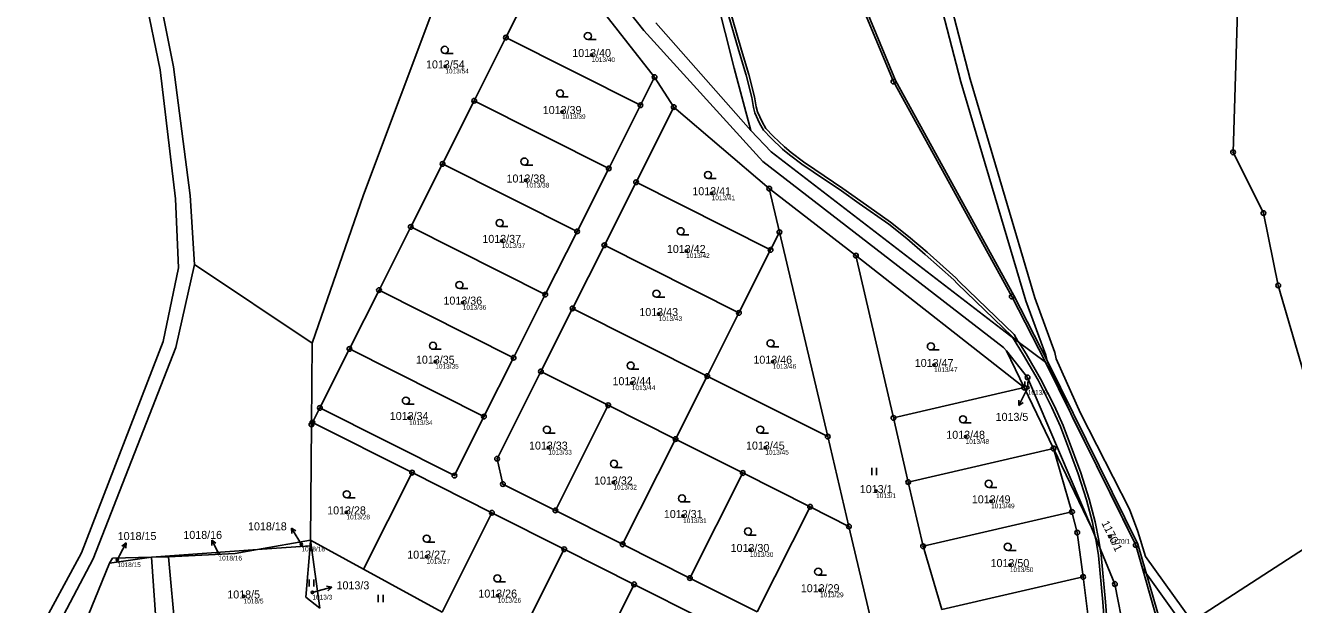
# Model space of a CAD drawing. Extents: x -869390 to -864576, y -1040967 to -1036941.
# Drawn here: x -868070.1 to -867800.6, y -1038711.1 to -1038588 of the extents above; entities that cross this region are included whole.
import ezdxf

# ---------------------------------------------------------------- set-up
doc = ezdxf.new("R2010")
doc.units = 0
for name, color, linetype in [('Definiční body', 7, 'Continuous'), ('Hranice parcel', 7, 'Continuous'), ('Parcelní čísla', 7, 'Continuous'), ('Pop  PČ popisy', 7, 'Continuous'), ('Vnitřní kresba', 7, 'Continuous'), ('Věcná břemena k části', 7, 'Continuous'), ('Značky bodu BP', 7, 'Continuous'), ('Značky kultur', 7, 'Continuous')]:
    doc.layers.add(name, color=color, linetype=linetype)

msp = doc.modelspace()

# ---------------------------------------------------------------- linework, layer by layer
at = {"layer": 'Definiční body'}
for centre in [(-867949.79, -1038594.33), (-867980.86, -1038596.76), (-867956.06, -1038606.45), (-867963.76, -1038620.99), (-867924.28, -1038623.7), (-867968.89, -1038633.82), (-867929.69, -1038635.95), (-867977.16, -1038646.93), (-867935.54, -1038649.35), (-867983, -1038659.47), (-867911.31, -1038659.47), (-867877.03, -1038660.18), (-867941.24, -1038664.03), (-867857.11, -1038665.02), (-867988.56, -1038671.44), (-867870.33, -1038675.43), (-867958.98, -1038677.71), (-867912.88, -1038677.71), (-867945.16, -1038685.13), (-867889.34, -1038686.95), (-867864.91, -1038689.12), (-868001.86, -1038691.47), (-867930.34, -1038692.25), (-868011.42, -1038698.27), (-867839.62, -1038696.65), (-868050.55, -1038701.6), (-868029.04, -1038700.2), (-867984.85, -1038700.88), (-867916.15, -1038699.45), (-867860.92, -1038702.66), (-868023.71, -1038709.33), (-868009.1, -1038708.49), (-867969.74, -1038709.14), (-867901.24, -1038708)]:
    msp.add_circle(centre, 0.25, dxfattribs=at)
at = {"layer": 'Hranice parcel'}
for p, q in [((-867929.27, -1038557.99), (-867919.52, -1038597.16)), ((-867938.67, -1038589.15), (-867962.28, -1038559.26)), ((-867975.82, -1038564.29), (-867998.28, -1038624.06)), ((-867899.48, -1038566.7), (-867885.68, -1038599.97)), ((-867958.23, -1038571.22), (-867967.99, -1038590.65)), ((-867936.4, -1038599.04), (-867958.23, -1038571.22)), ((-868038.63, -1038596.87), (-868041.96, -1038580.21)), ((-868044.89, -1038580.83), (-868041.46, -1038597.47)), ((-867813.51, -1038615.01), (-867812.52, -1038582.52)), ((-867936.16, -1038587.51), (-867915.96, -1038610.35)), ((-867967.99, -1038590.65), (-867974.72, -1038604.06)), ((-867939.41, -1038605.02), (-867967.99, -1038590.65)), ((-867913.42, -1038616.94), (-867938.67, -1038589.15)), ((-868041.46, -1038597.47), (-868038.2, -1038624.87)), ((-868035.08, -1038624.2), (-868038.63, -1038596.87)), ((-867939.41, -1038605.02), (-867936.4, -1038599.04)), ((-867932.32, -1038605.4), (-867936.4, -1038599.04)), ((-867919.52, -1038597.16), (-867915.96, -1038610.35)), ((-867885.68, -1038599.97), (-867860.52, -1038645.64)), ((-867974.72, -1038604.06), (-867981.46, -1038617.46)), ((-867946.14, -1038618.42), (-867974.72, -1038604.06)), ((-867946.14, -1038618.42), (-867939.41, -1038605.02)), ((-867940.34, -1038621.35), (-867932.32, -1038605.4)), ((-867932.32, -1038605.4), (-867912.06, -1038622.7)), ((-867915.96, -1038610.35), (-867911.64, -1038614.91)), ((-867911.64, -1038614.91), (-867859.16, -1038655.23)), ((-867807.07, -1038627.93), (-867813.51, -1038615.01)), ((-867981.46, -1038617.46), (-867988.2, -1038630.86)), ((-867952.88, -1038631.82), (-867981.46, -1038617.46)), ((-867862.25, -1038656.43), (-867913.42, -1038616.94)), ((-867952.88, -1038631.82), (-867946.14, -1038618.42)), ((-867947.08, -1038634.75), (-867940.34, -1038621.35)), ((-867940.34, -1038621.35), (-867911.75, -1038635.72)), ((-867912.06, -1038622.7), (-867909.87, -1038631.98)), ((-867912.06, -1038622.7), (-867893.62, -1038636.95)), ((-868038.2, -1038624.87), (-868037.54, -1038639.54)), ((-868034.12, -1038638.81), (-868035.08, -1038624.2)), ((-867998.28, -1038624.06), (-868009.18, -1038655.54)), ((-867803.92, -1038643.28), (-867807.07, -1038627.93)), ((-867988.2, -1038630.86), (-867994.95, -1038644.26)), ((-867959.62, -1038645.23), (-867988.2, -1038630.86)), ((-867959.62, -1038645.23), (-867952.88, -1038631.82)), ((-867909.87, -1038631.98), (-867911.75, -1038635.72)), ((-867909.87, -1038631.98), (-867899.61, -1038675.39)), ((-867953.81, -1038648.15), (-867947.08, -1038634.75)), ((-867947.08, -1038634.75), (-867918.49, -1038649.12)), ((-867911.75, -1038635.72), (-867918.49, -1038649.12)), ((-868038.14, -1038656.48), (-868034.12, -1038638.81)), ((-868009.18, -1038655.54), (-868034.12, -1038638.81)), ((-867893.62, -1038636.95), (-867885.67, -1038671.4)), ((-867857.88, -1038664.98), (-867893.62, -1038636.95)), ((-868037.54, -1038639.54), (-868040.83, -1038655.16)), ((-867994.95, -1038644.26), (-868001.24, -1038656.76)), ((-867966.36, -1038658.63), (-867994.95, -1038644.26)), ((-867789.36, -1038693.33), (-867803.92, -1038643.28)), ((-867966.36, -1038658.63), (-867959.62, -1038645.23)), ((-867860.52, -1038645.64), (-867853.37, -1038659.56)), ((-867960.55, -1038661.55), (-867953.81, -1038648.15)), ((-867953.81, -1038648.15), (-867925.22, -1038662.52)), ((-867918.49, -1038649.12), (-867925.22, -1038662.52)), ((-868040.83, -1038655.16), (-868058.18, -1038700.1)), ((-868009.3, -1038672.81), (-868009.18, -1038655.54)), ((-867859.16, -1038655.23), (-867853.37, -1038659.56)), ((-868055.67, -1038701.34), (-868038.14, -1038656.48)), ((-868001.24, -1038656.76), (-868007.51, -1038669.28)), ((-867972.65, -1038671.14), (-868001.24, -1038656.76)), ((-867861.64, -1038657.15), (-867862.25, -1038656.43)), ((-867857.17, -1038662.81), (-867861.64, -1038657.15)), ((-867861.64, -1038657.15), (-867857.88, -1038664.98)), ((-867972.65, -1038671.14), (-867966.36, -1038658.63)), ((-867853.37, -1038659.56), (-867834.19, -1038698.42)), ((-867969.87, -1038680.09), (-867960.55, -1038661.55)), ((-867960.55, -1038661.55), (-867946.25, -1038668.73)), ((-867925.22, -1038662.52), (-867931.96, -1038675.92)), ((-867899.61, -1038675.39), (-867925.22, -1038662.52)), ((-867843.59, -1038694.72), (-867857.17, -1038662.81)), ((-867857.88, -1038664.98), (-867885.67, -1038671.4)), ((-867857.88, -1038664.98), (-867851.66, -1038677.91)), ((-867946.25, -1038668.73), (-867957.48, -1038691.07)), ((-867946.25, -1038668.73), (-867931.96, -1038675.92)), ((-868007.51, -1038669.28), (-868009.1, -1038672.4)), ((-868007.51, -1038669.28), (-867978.93, -1038683.65)), ((-867978.93, -1038683.65), (-867972.65, -1038671.14)), ((-867885.67, -1038671.4), (-867882.52, -1038685.04)), ((-868009.48, -1038697.39), (-868009.3, -1038672.81)), ((-868009.1, -1038672.4), (-868009.3, -1038672.81)), ((-868009.1, -1038672.4), (-867987.93, -1038683.04)), ((-867931.96, -1038675.92), (-867943.19, -1038698.26)), ((-867917.66, -1038683.11), (-867931.96, -1038675.92)), ((-867899.61, -1038675.39), (-867895.11, -1038694.45)), ((-867851.66, -1038677.91), (-867882.52, -1038685.04)), ((-867847.73, -1038691.37), (-867851.66, -1038677.91)), ((-867851.66, -1038677.91), (-867843.59, -1038694.72)), ((-867968.63, -1038685.47), (-867969.87, -1038680.09)), ((-867987.93, -1038683.04), (-867998.23, -1038703.53)), ((-867987.93, -1038683.04), (-867970.96, -1038691.57)), ((-867917.66, -1038683.11), (-867928.89, -1038705.44)), ((-867903.37, -1038690.29), (-867917.66, -1038683.11)), ((-867882.52, -1038685.04), (-867879.37, -1038698.68)), ((-867957.48, -1038691.07), (-867968.63, -1038685.47)), ((-867903.37, -1038690.29), (-867914.6, -1038712.63)), ((-867895.11, -1038694.45), (-867903.37, -1038690.29)), ((-867970.96, -1038691.57), (-867981.55, -1038712.64)), ((-867970.96, -1038691.57), (-867955.61, -1038699.29)), ((-867943.19, -1038698.26), (-867957.48, -1038691.07)), ((-867847.73, -1038691.37), (-867879.37, -1038698.68)), ((-867846.6, -1038695.75), (-867847.73, -1038691.37)), ((-867825.87, -1038716.99), (-867789.36, -1038693.33)), ((-867887.61, -1038726.2), (-867895.11, -1038694.45)), ((-867845.36, -1038705.19), (-867846.6, -1038695.75)), ((-867838.62, -1038706.69), (-867843.59, -1038694.72)), ((-868020.79, -1038699.37), (-868009.48, -1038697.39)), ((-868020.79, -1038699.37), (-868009.58, -1038698.56)), ((-868009.58, -1038698.56), (-868010.48, -1038709.51)), ((-868009.48, -1038697.39), (-868009.58, -1038698.56)), ((-868009.48, -1038697.39), (-868007.5, -1038711.83)), ((-868009.48, -1038697.39), (-867998.23, -1038703.53)), ((-867943.19, -1038698.26), (-867928.89, -1038705.44)), ((-867879.37, -1038698.68), (-867875.37, -1038712.12)), ((-867834.19, -1038698.42), (-867829.25, -1038715.54)), ((-868058.18, -1038700.1), (-868070.08, -1038722.11)), ((-868067.39, -1038723.43), (-868055.67, -1038701.34)), ((-868052.18, -1038702.23), (-868043.27, -1038701)), ((-868051.56, -1038701.2), (-868052.18, -1038702.23)), ((-868043.27, -1038701), (-868051.56, -1038701.2)), ((-868043.27, -1038701), (-868020.79, -1038699.37)), ((-868043.27, -1038701), (-868039.65, -1038700.9)), ((-868043.27, -1038701), (-868041.31, -1038728.74)), ((-868039.65, -1038700.9), (-868025.51, -1038700.2)), ((-868039.65, -1038700.9), (-868037.9, -1038720.69)), ((-868025.51, -1038700.2), (-868020.79, -1038699.37)), ((-867955.61, -1038699.29), (-867966.6, -1038721.16)), ((-867955.61, -1038699.29), (-867940.75, -1038706.76)), ((-868052.18, -1038702.23), (-868061.52, -1038725)), ((-867998.23, -1038703.53), (-867981.55, -1038712.64)), ((-867940.75, -1038706.76), (-867951.98, -1038729.1)), ((-867940.75, -1038706.76), (-867926.36, -1038713.99)), ((-867928.89, -1038705.44), (-867914.6, -1038712.63)), ((-867845.36, -1038705.19), (-867875.37, -1038712.12)), ((-867844.2, -1038714.26), (-867845.36, -1038705.19)), ((-867836.53, -1038717.37), (-867838.62, -1038706.69)), ((-868010.48, -1038709.51), (-868007.5, -1038711.83))]:
    msp.add_line(p, q, dxfattribs=at)
at = {"layer": 'Pop  PČ popisy'}
for p, q in [((-867857.67, -1038666.11), (-867859.03, -1038668.78)), ((-867857.11, -1038665.02), (-867857.67, -1038666.11)), ((-867859.03, -1038668.78), (-867859.02, -1038667.66)), ((-867859.03, -1038668.78), (-867858.13, -1038668.12)), ((-868011.97, -1038697.39), (-868013.56, -1038694.84)), ((-868013.56, -1038694.84), (-868012.6, -1038695.43)), ((-868013.56, -1038694.84), (-868013.45, -1038695.96)), ((-868050.06, -1038700.64), (-868048.7, -1038697.97)), ((-868048.7, -1038697.97), (-868049.6, -1038698.63)), ((-868048.7, -1038697.97), (-868048.71, -1038699.09)), ((-868029.13, -1038700.03), (-868030.49, -1038697.36)), ((-868030.49, -1038697.36), (-868029.59, -1038698.02)), ((-868030.49, -1038697.36), (-868030.48, -1038698.48)), ((-868011.42, -1038698.27), (-868011.97, -1038697.39)), ((-868050.55, -1038701.6), (-868050.06, -1038700.64)), ((-868029.04, -1038700.2), (-868029.13, -1038700.03)), ((-868009.1, -1038708.49), (-868007.87, -1038708.16)), ((-868007.87, -1038708.16), (-868004.97, -1038707.38)), ((-868004.97, -1038707.38), (-868006.07, -1038707.16)), ((-868004.97, -1038707.38), (-868005.81, -1038708.13))]:
    msp.add_line(p, q, dxfattribs=at)
at = {"layer": 'Vnitřní kresba'}
for p, q in [((-867899.01, -1038566.52), (-867885.23, -1038599.75)), ((-867885.23, -1038599.75), (-867860.08, -1038645.41)), ((-867860.08, -1038645.41), (-867852.92, -1038659.34)), ((-867852.92, -1038659.34), (-867833.72, -1038698.24)), ((-867833.72, -1038698.24), (-867828.78, -1038715.38))]:
    msp.add_line(p, q, dxfattribs=at)
at = {"layer": 'Věcná břemena k části'}
for points in [[(-867878.04, -1038574.06), (-867871.31, -1038600.01), (-867857.5, -1038646.53), (-867853.31, -1038658.07), (-867852.96, -1038659.49), (-867847.61, -1038671.22), (-867837.53, -1038691.65), (-867834.19, -1038698.42), (-867832.78, -1038703.31), (-867823.9, -1038715.71), (-867822.22, -1038714.62), (-867832.08, -1038700.85), (-867833.74, -1038695.53), (-867835.51, -1038690.76), (-867845.93, -1038670.42), (-867851.06, -1038658.85), (-867851.39, -1038657.49), (-867855.6, -1038645.91), (-867869.39, -1038599.47), (-867876.12, -1038573.48)], [(-867921.29, -1038583.94), (-867918.49, -1038593.49), (-867916.95, -1038598.64), (-867915.75, -1038603.37), (-867915.4, -1038605.47), (-867915.13, -1038606.62), (-867914.1, -1038608.83), (-867913.27, -1038610.28), (-867911.63, -1038612.01), (-867909.23, -1038614.31), (-867907.75, -1038615.54), (-867905.1, -1038617.54), (-867902.73, -1038619.15), (-867896.72, -1038623.2), (-867892.92, -1038625.87), (-867886.66, -1038630.29), (-867882.83, -1038633.33), (-867878.91, -1038636.7), (-867872.83, -1038642.08), (-867872.09, -1038642.85), (-867860.47, -1038654.14), (-867859.16, -1038655.23), (-867860.02, -1038653.73), (-867871.67, -1038642.43), (-867872.41, -1038641.64), (-867878.51, -1038636.24), (-867882.45, -1038632.87), (-867886.3, -1038629.81), (-867892.58, -1038625.37), (-867896.38, -1038622.7), (-867902.39, -1038618.65), (-867904.76, -1038617.06), (-867907.37, -1038615.06), (-867908.83, -1038613.87), (-867911.21, -1038611.59), (-867912.79, -1038609.92), (-867913.56, -1038608.55), (-867914.57, -1038606.42), (-867914.82, -1038605.35), (-867915.17, -1038603.25), (-867916.37, -1038598.48), (-867917.91, -1038593.31), (-867920.71, -1038583.78)], [(-867839.94, -1038718.72), (-867840.61, -1038710.49), (-867841.51, -1038700.54), (-867841.73, -1038699.21), (-867842.01, -1038697.46), (-867842.82, -1038693.47), (-867844.1, -1038688.65), (-867845.88, -1038683.07), (-867847.17, -1038679.46), (-867849.63, -1038673.05), (-867851.44, -1038668.91), (-867854.43, -1038663.12), (-867857.48, -1038657.8), (-867859.02, -1038655.34), (-867860.37, -1038654.3), (-867858, -1038658.1), (-867854.95, -1038663.4), (-867851.98, -1038669.17), (-867850.19, -1038673.27), (-867847.73, -1038679.66), (-867846.44, -1038683.27), (-867844.68, -1038688.81), (-867843.4, -1038693.61), (-867842.78, -1038696.66), (-867842.6, -1038697.57), (-867842.11, -1038700.62), (-867841.21, -1038710.55), (-867840.54, -1038718.74)]]:
    msp.add_lwpolyline(points, dxfattribs=at)
at = {"layer": 'Značky bodu BP'}
for centre, radius in [((-867967.99, -1038590.65), 0.5), ((-867967.99, -1038590.65), 0.0303), ((-867936.4, -1038599.04), 0.5), ((-867936.4, -1038599.04), 0.0303), ((-867885.68, -1038599.97), 0.5), ((-867885.68, -1038599.97), 0.0303), ((-867974.72, -1038604.06), 0.5), ((-867974.72, -1038604.06), 0.0303), ((-867939.41, -1038605.02), 0.5), ((-867939.41, -1038605.02), 0.0303), ((-867932.32, -1038605.4), 0.5), ((-867932.32, -1038605.4), 0.0303), ((-867813.51, -1038615.01), 0.5), ((-867813.51, -1038615.01), 0.0303), ((-867981.46, -1038617.46), 0.5), ((-867981.46, -1038617.46), 0.0303), ((-867946.14, -1038618.42), 0.5), ((-867946.14, -1038618.42), 0.0303), ((-867940.34, -1038621.35), 0.5), ((-867940.34, -1038621.35), 0.0303), ((-867912.06, -1038622.7), 0.5), ((-867912.06, -1038622.7), 0.0303), ((-867807.07, -1038627.93), 0.5), ((-867807.07, -1038627.93), 0.0303), ((-867988.2, -1038630.86), 0.5), ((-867988.2, -1038630.86), 0.0303), ((-867952.88, -1038631.82), 0.5), ((-867952.88, -1038631.82), 0.0303), ((-867909.87, -1038631.98), 0.5), ((-867909.87, -1038631.98), 0.0303), ((-867947.08, -1038634.75), 0.5), ((-867947.08, -1038634.75), 0.0303), ((-867911.75, -1038635.72), 0.5), ((-867911.75, -1038635.72), 0.0303), ((-867893.62, -1038636.95), 0.5), ((-867893.62, -1038636.95), 0.0303), ((-867994.95, -1038644.26), 0.5), ((-867994.95, -1038644.26), 0.0303), ((-867959.62, -1038645.23), 0.5), ((-867803.92, -1038643.28), 0.5), ((-867803.92, -1038643.28), 0.0303), ((-867959.62, -1038645.23), 0.0303), ((-867860.52, -1038645.64), 0.5), ((-867860.52, -1038645.64), 0.0303), ((-867953.81, -1038648.15), 0.5), ((-867953.81, -1038648.15), 0.0303), ((-867918.49, -1038649.12), 0.5), ((-867918.49, -1038649.12), 0.0303), ((-868001.24, -1038656.76), 0.5), ((-868001.24, -1038656.76), 0.0303), ((-867966.36, -1038658.63), 0.5), ((-867966.36, -1038658.63), 0.0303), ((-867960.55, -1038661.55), 0.5), ((-867960.55, -1038661.55), 0.0303), ((-867925.22, -1038662.52), 0.5), ((-867925.22, -1038662.52), 0.0303), ((-867857.17, -1038662.81), 0.5), ((-867857.17, -1038662.81), 0.0303), ((-867857.88, -1038664.98), 0.5), ((-867857.88, -1038664.98), 0.0303), ((-868007.51, -1038669.28), 0.5), ((-867946.25, -1038668.73), 0.5), ((-867946.25, -1038668.73), 0.0303), ((-868007.51, -1038669.28), 0.0303), ((-867972.65, -1038671.14), 0.5), ((-867972.65, -1038671.14), 0.0303), ((-867885.67, -1038671.4), 0.5), ((-867885.67, -1038671.4), 0.0303), ((-868009.3, -1038672.81), 0.5), ((-868009.1, -1038672.4), 0.5), ((-868009.3, -1038672.81), 0.0303), ((-868009.1, -1038672.4), 0.0303), ((-867931.96, -1038675.92), 0.5), ((-867931.96, -1038675.92), 0.0303), ((-867899.61, -1038675.39), 0.5), ((-867899.61, -1038675.39), 0.0303), ((-867969.87, -1038680.09), 0.5), ((-867851.66, -1038677.91), 0.5), ((-867851.66, -1038677.91), 0.0303), ((-867987.93, -1038683.04), 0.5), ((-867969.87, -1038680.09), 0.0303), ((-867917.66, -1038683.11), 0.5), ((-867987.93, -1038683.04), 0.0303), ((-867978.93, -1038683.65), 0.5), ((-867978.93, -1038683.65), 0.0303), ((-867968.63, -1038685.47), 0.5), ((-867917.66, -1038683.11), 0.0303), ((-867882.52, -1038685.04), 0.5), ((-867882.52, -1038685.04), 0.0303), ((-867968.63, -1038685.47), 0.0303), ((-867957.48, -1038691.07), 0.5), ((-867903.37, -1038690.29), 0.5), ((-867903.37, -1038690.29), 0.0303), ((-867970.96, -1038691.57), 0.5), ((-867970.96, -1038691.57), 0.0303), ((-867957.48, -1038691.07), 0.0303), ((-867847.73, -1038691.37), 0.5), ((-867847.73, -1038691.37), 0.0303), ((-867895.11, -1038694.45), 0.5), ((-867895.11, -1038694.45), 0.0303), ((-867846.6, -1038695.75), 0.5), ((-867846.6, -1038695.75), 0.0303), ((-867955.61, -1038699.29), 0.5), ((-867943.19, -1038698.26), 0.5), ((-867943.19, -1038698.26), 0.0303), ((-867879.37, -1038698.68), 0.5), ((-867879.37, -1038698.68), 0.0303), ((-867834.19, -1038698.42), 0.5), ((-867834.19, -1038698.42), 0.0303), ((-867955.61, -1038699.29), 0.0303), ((-867940.75, -1038706.76), 0.5), ((-867940.75, -1038706.76), 0.0303), ((-867928.89, -1038705.44), 0.5), ((-867928.89, -1038705.44), 0.0303), ((-867845.36, -1038705.19), 0.5), ((-867845.36, -1038705.19), 0.0303), ((-867838.62, -1038706.69), 0.5), ((-867838.62, -1038706.69), 0.0303)]:
    msp.add_circle(centre, radius, dxfattribs=at)
at = {"layer": 'Značky kultur'}
for p, q in [((-867950.58, -1038591.07), (-867948.83, -1038591.07)), ((-867980.98, -1038594), (-867979.23, -1038594)), ((-867956.49, -1038603.25), (-867954.74, -1038603.25)), ((-867964.05, -1038617.72), (-867962.3, -1038617.72)), ((-867925.05, -1038620.57), (-867923.3, -1038620.57)), ((-867969.31, -1038630.77), (-867967.56, -1038630.77)), ((-867930.85, -1038632.52), (-867929.1, -1038632.52)), ((-867977.86, -1038643.93), (-867976.11, -1038643.93)), ((-867936, -1038645.79), (-867934.25, -1038645.79)), ((-867983.48, -1038656.84), (-867981.73, -1038656.84)), ((-867911.77, -1038656.33), (-867910.02, -1038656.33)), ((-867877.7, -1038656.99), (-867875.95, -1038656.99)), ((-867941.47, -1038661.05), (-867939.72, -1038661.05)), ((-867857.75, -1038664.72), (-867857.75, -1038663.71)), ((-867857.08, -1038664.72), (-867857.08, -1038663.71)), ((-867989.24, -1038668.5), (-867987.49, -1038668.5)), ((-867870.9, -1038672.45), (-867869.15, -1038672.45)), ((-867959.28, -1038674.68), (-867957.53, -1038674.68)), ((-867913.96, -1038674.65), (-867912.21, -1038674.65)), ((-867945.04, -1038681.91), (-867943.29, -1038681.91)), ((-867890.26, -1038683.55), (-867890.26, -1038682.05)), ((-867889.26, -1038683.55), (-867889.26, -1038682.05)), ((-867865.42, -1038686.16), (-867863.67, -1038686.16)), ((-868001.8, -1038688.38), (-868000.05, -1038688.38)), ((-867930.58, -1038689.26), (-867928.83, -1038689.26)), ((-867984.82, -1038697.81), (-867983.07, -1038697.81)), ((-867916.55, -1038696.28), (-867914.8, -1038696.28)), ((-867861.37, -1038699.54), (-867859.62, -1038699.54)), ((-868009.77, -1038707.24), (-868009.77, -1038705.74)), ((-868008.77, -1038707.24), (-868008.77, -1038705.74)), ((-867969.8, -1038706.26), (-867968.05, -1038706.26)), ((-867901.65, -1038704.83), (-867899.9, -1038704.83)), ((-867995.1, -1038710.51), (-867995.1, -1038709.01)), ((-867994.1, -1038710.51), (-867994.1, -1038709.01))]:
    msp.add_line(p, q, dxfattribs=at)
for centre in [(-867950.58, -1038590.32), (-867980.98, -1038593.25), (-867956.49, -1038602.5), (-867964.05, -1038616.97), (-867925.05, -1038619.82), (-867969.31, -1038630.02), (-867930.85, -1038631.77), (-867977.86, -1038643.18), (-867936, -1038645.04), (-867983.48, -1038656.09), (-867911.77, -1038655.58), (-867877.7, -1038656.24), (-867941.47, -1038660.3), (-867989.24, -1038667.75), (-867870.9, -1038671.7), (-867959.28, -1038673.93), (-867913.96, -1038673.9), (-867945.04, -1038681.16), (-867865.42, -1038685.41), (-868001.8, -1038687.63), (-867930.58, -1038688.51), (-867916.55, -1038695.53), (-867984.82, -1038697.06), (-867861.37, -1038698.79), (-867901.65, -1038704.08), (-867969.8, -1038705.51)]:
    msp.add_circle(centre, 0.75, dxfattribs=at)

# ---------------------------------------------------------------- texts
at = {"layer": 'Definiční body'}
for s, p in [('1013/40', (-867949.79, -1038595.82)), ('1013/54', (-867980.86, -1038598.25)), ('1013/39', (-867956.06, -1038607.94)), ('1013/38', (-867963.76, -1038622.48)), ('1013/41', (-867924.28, -1038625.19)), ('1013/37', (-867968.89, -1038635.31)), ('1013/42', (-867929.69, -1038637.44)), ('1013/36', (-867977.16, -1038648.42)), ('1013/43', (-867935.54, -1038650.84)), ('1013/35', (-867983, -1038660.96)), ('1013/46', (-867911.31, -1038660.96)), ('1013/47', (-867877.03, -1038661.67)), ('1013/44', (-867941.24, -1038665.52)), ('1013/5', (-867857.11, -1038666.51)), ('1013/34', (-867988.56, -1038672.93)), ('1013/48', (-867870.33, -1038676.92)), ('1013/33', (-867958.98, -1038679.2)), ('1013/45', (-867912.88, -1038679.2)), ('1013/32', (-867945.16, -1038686.62)), ('1013/1', (-867889.34, -1038688.44)), ('1013/49', (-867864.91, -1038690.61)), ('1013/28', (-868001.86, -1038692.96)), ('1013/31', (-867930.34, -1038693.74)), ('1018/18', (-868011.42, -1038699.76)), ('1170/1', (-867839.62, -1038698.14)), ('1018/16', (-868029.04, -1038701.69)), ('1013/27', (-867984.85, -1038702.37)), ('1013/30', (-867916.15, -1038700.94)), ('1018/15', (-868050.55, -1038703.09)), ('1013/50', (-867860.92, -1038704.15)), ('1013/3', (-868009.1, -1038709.98)), ('1013/29', (-867901.24, -1038709.49)), ('1018/5', (-868023.71, -1038710.82)), ('1013/26', (-867969.74, -1038710.63))]:
    msp.add_text(s, height=1, dxfattribs=at).set_placement(p)
at = {"layer": 'Parcelní čísla'}
for s, p in [('1013/40', (-867953.89, -1038594.76)), ('1013/54', (-867984.96, -1038597.19)), ('1013/39', (-867960.16, -1038606.88)), ('1013/38', (-867967.86, -1038621.42)), ('1013/41', (-867928.38, -1038624.12)), ('1013/37', (-867972.99, -1038634.24)), ('1013/42', (-867933.79, -1038636.38)), ('1013/36', (-867981.26, -1038647.35)), ('1013/43', (-867939.64, -1038649.78)), ('1013/35', (-867987.1, -1038659.9)), ('1013/46', (-867915.41, -1038659.9)), ('1013/47', (-867881.13, -1038660.6)), ('1013/44', (-867945.34, -1038664.46)), ('1013/34', (-867992.66, -1038671.86)), ('1013/5', (-867863.96, -1038672.04)), ('1013/48', (-867874.43, -1038675.85)), ('1013/33', (-867963.08, -1038678.14)), ('1013/45', (-867916.98, -1038678.14)), ('1013/32', (-867949.26, -1038685.56)), ('1013/1', (-867892.81, -1038687.38)), ('1013/49', (-867869.01, -1038689.55)), ('1013/28', (-868005.96, -1038691.9)), ('1013/31', (-867934.44, -1038692.68)), ('1018/15', (-868050.46, -1038697.35)), ('1018/16', (-868036.51, -1038697.11)), ('1018/18', (-868022.77, -1038695.29)), ('1013/30', (-867920.25, -1038699.88)), ('1013/27', (-867988.95, -1038701.31)), ('1013/50', (-867865.02, -1038703.09)), ('1013/3', (-868003.97, -1038707.82)), ('1013/29', (-867905.34, -1038708.43)), ('1018/5', (-868027.18, -1038709.76)), ('1013/26', (-867973.84, -1038709.57))]:
    msp.add_text(s, height=1.7, dxfattribs=at).set_placement(p)
msp.add_text('1170/1', height=1.7, rotation=296, dxfattribs=at).set_placement((-867841.52, -1038693.72))

doc.saveas('drawing.dxf')
